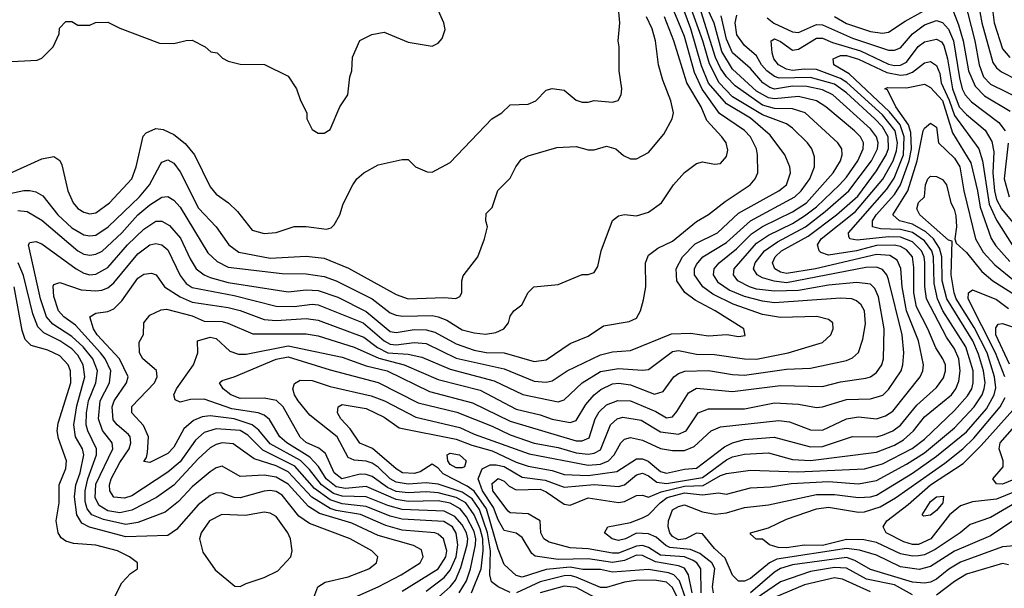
# Model space of a CAD drawing. Header units: inches. Extents: x 1793389 to 1900389, y 320802 to 470796.
# Tile 658 of 752: x 1853496 to 1856775, y 446366 to 448260. Entities that reach past the tile are written whole.
import ezdxf

# ---------------------------------------------------------------- set-up
doc = ezdxf.new("R2010")
doc.units = ezdxf.units.IN
doc.header["$MEASUREMENT"] = 0
doc.layers.add('B8454', color=7, linetype='Continuous')

msp = doc.modelspace()

# ---------------------------------------------------------------- linework, layer by layer
at = {"layer": 'B8454', "color": 2}
for points, elevation in [([(1856670, 448421), (1856700.2, 448250), (1856737.8, 448117.8), (1856750, 448099.3), (1856766.1, 448086.1), (1856870, 448033.4)], 382), ([(1856722, 448410), (1856742.2, 448250), (1856770, 448163), (1856794.2, 448134.2)], 386), ([(1853470, 448121), (1853554.6, 448125.4), (1853570, 448132), (1853608, 448170), (1853627.3, 448212.7), (1853628.7, 448231.3), (1853650, 448254), (1853670, 448254), (1853690, 448242), (1853730, 448242), (1853748.9, 448251.1), (1853790, 448252), (1853830, 448231.3), (1853962, 448182), (1854010, 448181), (1854050, 448191), (1854070, 448191.3), (1854114, 448170), (1854132.7, 448152.7), (1854154, 448150), (1854171.6, 448131.6), (1854190, 448122), (1854230, 448111.3), (1854310.9, 448110.9), (1854390, 448072), (1854418, 448030), (1854431.1, 447991.1), (1854452, 447950), (1854452, 447930), (1854470, 447894), (1854490, 447882), (1854510, 447882), (1854530, 447894), (1854562, 447970), (1854588.7, 448010), (1854595.3, 448070), (1854602, 448090), (1854604.7, 448135.3), (1854628.9, 448191.1), (1854668.9, 448211.1), (1854710, 448218), (1854790, 448184.7), (1854870, 448172), (1854890, 448182), (1854903.1, 448196.9), (1854912.9, 448227.1), (1854908.7, 448250), (1854870, 448338)], 410), ([(1853450, 447741.6), (1853570, 447796), (1853610, 447804.7), (1853630, 447791.3), (1853636.8, 447776.8), (1853656.3, 447690), (1853674, 447650), (1853690, 447630.8), (1853710, 447619.1), (1853730, 447613.4), (1853750, 447616.3), (1853795.1, 447650), (1853869.6, 447730), (1853884.2, 447770), (1853907.6, 447872.4), (1853917, 447883), (1853950, 447898), (1853974.2, 447894.2), (1854010, 447878), (1854047.5, 447847.5), (1854078, 447810), (1854130, 447702.8), (1854150, 447678.8), (1854191, 447650), (1854221.1, 447621.1), (1854270, 447558.8), (1854310, 447548), (1854350, 447551), (1854410, 447571), (1854450, 447571), (1854518, 447562), (1854533.6, 447566.4), (1854543.1, 447576.9), (1854562, 447610), (1854573.6, 447646.4), (1854605.2, 447710), (1854619, 447730), (1854642, 447750), (1854690, 447776), (1854770, 447794), (1854790, 447794), (1854814, 447770), (1854852.7, 447752.7), (1854870, 447752), (1854930, 447784.7), (1855069, 447930), (1855102, 447950), (1855130, 447976), (1855190, 447978.8), (1855215.3, 447990), (1855250, 448024.7), (1855270, 448031), (1855310, 448024.7), (1855350, 447992), (1855370, 447984.7), (1855390, 447984.7), (1855410, 447991.3), (1855470, 447984.7), (1855488.9, 447991.1), (1855499, 448010), (1855501.2, 448030), (1855492.7, 448090), (1855493.2, 448170), (1855489, 448190), (1855494.5, 448250), (1855489.5, 448309.5)], 406), ([(1854850, 446355.6), (1854910, 446402), (1854930, 446426.3), (1854949.8, 446470), (1854955.4, 446510), (1854950, 446549.3), (1854937.6, 446570), (1854908.2, 446588.2), (1854770, 446596.2), (1854730, 446606.2), (1854650, 446638.6), (1854570, 446647.3), (1854530, 446659.9), (1854477.6, 446697.6), (1854412.6, 446772.6), (1854305.8, 446825.8), (1854255.7, 446875.7), (1854230, 446890.8), (1854150, 446896.8), (1854110, 446884.4), (1854081.4, 446858.6), (1854030, 446787.1), (1853990, 446752.4), (1853870, 446673.7), (1853845.3, 446665.3), (1853810, 446669.6), (1853796.2, 446690), (1853795.1, 446710), (1853801, 446730), (1853830, 446784.9), (1853861, 446830), (1853866, 446850), (1853863.5, 446870), (1853858, 446878), (1853820.5, 446910), (1853807.3, 446927.3), (1853803.9, 446970), (1853811.1, 446990), (1853851.6, 447050), (1853856.9, 447070), (1853828.4, 447130), (1853754.3, 447210), (1853742, 447230), (1853729.6, 447270), (1853750, 447282), (1853790, 447288), (1853810, 447297.1), (1853836.6, 447323.4), (1853890, 447399.3), (1853910, 447412.4), (1853935.5, 447415.5), (1853950.8, 447410), (1853978.8, 447370), (1854030, 447336.5), (1854070, 447319.1), (1854190, 447301.5), (1854230, 447291.4), (1854310, 447260.9), (1854350, 447258), (1854450, 447264.4), (1854490, 447259), (1854642.3, 447202.3), (1854688, 447168), (1854722.4, 447150), (1854790, 447145.4), (1854836, 447136), (1854930, 447095.8), (1855076.3, 447056.3), (1855171.4, 447011.4), (1855290, 446986.7), (1855310, 446993), (1855369.5, 447050), (1855430, 447087.4), (1855490, 447097.7), (1855570, 447092.4), (1855590, 447094.9), (1855670, 447154.9), (1855690, 447158), (1855750, 447146), (1855810, 447144.9), (1855910, 447130.3), (1855950, 447128.9), (1856055.3, 447150), (1856170, 447184.9), (1856197.2, 447210), (1856205.2, 447230), (1856204, 447250), (1856190, 447261.2), (1856151.4, 447271.4), (1856030, 447268.2), (1855970, 447277.3), (1855872.1, 447312.1), (1855805, 447345), (1855771.2, 447370), (1855743.5, 447410), (1855743.5, 447430), (1855750, 447444), (1855771.6, 447470), (1855850, 447517.7), (1855930.6, 447589.4), (1856078, 447670), (1856098.9, 447690), (1856128, 447730), (1856143.6, 447770), (1856143.6, 447803.6), (1856134, 447830), (1856119.5, 447850), (1856070, 447898.4), (1856050, 447912.8), (1855970, 447942.5), (1855870, 448003.5), (1855826, 448050), (1855793.1, 448113.1), (1855771.9, 448190), (1855727.8, 448310)], 386), ([(1854960.3, 446350), (1854984, 446390), (1854997.8, 446430), (1855014, 446510), (1855015.3, 446530), (1855010, 446554.3), (1854984, 446604), (1854963.1, 446630), (1854930, 446649), (1854890, 446657), (1854790, 446654.7), (1854750, 446660.9), (1854650, 446704.4), (1854581.4, 446698.6), (1854550, 446703.9), (1854517.3, 446730), (1854491.8, 446771.8), (1854462.5, 446802.5), (1854386.3, 446850), (1854362.4, 446870), (1854327.7, 446927.7), (1854310, 446942), (1854289.8, 446949.8), (1854203.1, 446963.1), (1854110, 446995.4), (1854064.9, 446995.1), (1854030, 446986), (1854014, 446994), (1854009.4, 447010), (1854018, 447030), (1854074.5, 447110), (1854089, 447150), (1854088.7, 447190), (1854130, 447202), (1854150, 447198), (1854195.5, 447155.5), (1854225.1, 447145.1), (1854250, 447145.3), (1854390, 447173.8), (1854570, 447135.2), (1854650, 447106.9), (1854720.5, 447090), (1854860.9, 447020.9), (1855003.9, 446983.9), (1855130, 446922), (1855350, 446857.3), (1855370, 446856.9), (1855392.6, 446867.4), (1855412.4, 446930), (1855426.3, 446953.7), (1855450, 446976.5), (1855488.6, 446991.4), (1855530, 446990.3), (1855614.4, 446954.4), (1855650, 446933.7), (1855670, 446937.1), (1855685.3, 446954.7), (1855723.1, 447016.9), (1855750, 447032), (1855870, 447021.5), (1856030, 447040.9), (1856170, 447038), (1856230, 447053.4), (1856314.5, 447065.5), (1856330, 447070.5), (1856350, 447084.9), (1856367.3, 447110), (1856373.3, 447130), (1856375.4, 447230), (1856356.6, 447336.6), (1856344.8, 447364.8), (1856330, 447378.7), (1856284, 447384), (1856190, 447375.3), (1856090, 447358.2), (1856010, 447355), (1855950, 447362.5), (1855927, 447370), (1855887.6, 447390), (1855873, 447410), (1855876.3, 447430), (1855950, 447514.9), (1855990, 447541.8), (1856070, 447581.1), (1856110, 447606.4), (1856150, 447636.5), (1856227.1, 447710), (1856250, 447735.3), (1856287.3, 447790), (1856305.4, 447830), (1856306.6, 447850), (1856296.3, 447870), (1856276.9, 447890), (1856180.7, 447970), (1856150, 447989.7), (1856090, 448004.5), (1856010, 447996.5), (1855990, 447999.8), (1855950, 448022.4), (1855870, 448095.1), (1855834.2, 448154.2), (1855808.6, 448248.6), (1855772.2, 448330)], 378), ([(1856210, 448270.2), (1856250, 448247.3), (1856330, 448220.2), (1856370, 448215.6), (1856390, 448218.7), (1856445, 448255), (1856550, 448312.9)], 374), ([(1856641.3, 448330), (1856677.6, 448190), (1856691.3, 448110), (1856706.7, 448070), (1856730, 448044.9), (1856833.8, 447993.8)], 378), ([(1853410, 447670.2), (1853510, 447690.4), (1853530, 447690.4), (1853550, 447686.4), (1853573, 447673), (1853622.6, 447610), (1853670, 447566), (1853710, 447543.7), (1853730, 447539.5), (1853750, 447542.6), (1853790.6, 447569.4), (1853894.7, 447670), (1853928, 447710), (1853963.5, 447776.5), (1853970, 447784.9), (1853990, 447793), (1854010, 447782), (1854030, 447753.4), (1854091.5, 447631.5), (1854150.2, 447570.2), (1854193, 447510), (1854225.9, 447485.9), (1854330, 447464.9), (1854450, 447472), (1854510, 447465.3), (1854591.7, 447431.7), (1854750, 447344.4), (1854790, 447330.4), (1854910, 447334), (1854948.9, 447331.1), (1854962, 447338), (1854968.7, 447350), (1854969, 447390), (1854973.6, 447406.4), (1855022, 447470), (1855044, 447530), (1855054, 447570), (1855048.7, 447590), (1855050, 447614), (1855070, 447634), (1855089.1, 447690.9), (1855130, 447732), (1855148.7, 447770), (1855166.3, 447793.7), (1855190, 447806), (1855285.6, 447834.4), (1855350, 447837.3), (1855390, 447826.8), (1855410, 447826.8), (1855450, 447838.8), (1855482, 447830), (1855507.5, 447807.5), (1855530, 447796), (1855550, 447796), (1855590, 447818), (1855641.5, 447878.5), (1855669, 447930), (1855673.2, 447950), (1855665.2, 447990), (1855638, 448058), (1855623.7, 448110), (1855613.3, 448190), (1855602.4, 448230), (1855584.2, 448270)], 402), ([(1853490, 447624.6), (1853521.2, 447621.2), (1853570, 447592.2), (1853690, 447490.3), (1853710, 447478.7), (1853730, 447475.3), (1853750, 447478.7), (1853770.7, 447489.3), (1853836.3, 447550), (1853889.7, 447610), (1853930, 447642.6), (1853970, 447668.4), (1853990, 447670.6), (1854010, 447659.1), (1854030, 447635.5), (1854123, 447483), (1854154.1, 447454.1), (1854190, 447435.3), (1854370, 447414), (1854450, 447413.1), (1854510, 447404.6), (1854550, 447390.3), (1854670, 447330.3), (1854730, 447283.1), (1854750, 447275.3), (1854771.7, 447271.7), (1854870, 447274), (1854890, 447270.3), (1854918.8, 447258.8), (1854970, 447227.2), (1855010, 447216.5), (1855047.5, 447212.5), (1855082, 447218), (1855109, 447230), (1855124, 447250), (1855130, 447272), (1855142, 447290), (1855168, 447310), (1855189.2, 447350.8), (1855208, 447370), (1855290, 447377.3), (1855370, 447410.8), (1855389, 447411), (1855410, 447418), (1855422, 447438), (1855432.3, 447490), (1855470, 447591.3), (1855490, 447606), (1855510, 447611), (1855550, 447606.8), (1855590, 447618.8), (1855634, 447650), (1855674, 447710), (1855710, 447751.3), (1855750, 447781), (1855770, 447786), (1855810, 447778.8), (1855830, 447781), (1855850, 447804.7), (1855854.8, 447825.2), (1855849.2, 447850), (1855835.1, 447870), (1855784.5, 447924.5), (1855765.4, 447970), (1855718.5, 448050), (1855674.5, 448190), (1855643.9, 448270)], 398), ([(1854592.4, 446327.6), (1854690, 446370.3), (1854766.6, 446410), (1854829.4, 446450), (1854839.5, 446470), (1854833.9, 446493.9), (1854808.2, 446508.2), (1854690, 446541), (1854602.5, 446582.5), (1854494.7, 446614.7), (1854458, 446638), (1854390, 446712), (1854350, 446735.3), (1854310, 446742.3), (1854230, 446738.4), (1854170, 446772.3), (1854150, 446767.3), (1854130, 446754), (1854070, 446703.6), (1854025.1, 446654.9), (1853980.8, 446619.2), (1853890, 446585.1), (1853850, 446577.6), (1853775.1, 446595.1), (1853736.9, 446610), (1853720.8, 446630), (1853714.5, 446654.5), (1853713.7, 446690), (1853722.9, 446730), (1853752.1, 446810), (1853752.4, 446830), (1853722.7, 446890), (1853717.8, 446910), (1853718.5, 446950), (1853725.3, 446990), (1853749.8, 447050), (1853755.1, 447090), (1853739.8, 447130), (1853707.8, 447170), (1853670, 447204.1), (1853605.9, 447245.9), (1853585.6, 447270), (1853565.3, 447330), (1853525.2, 447510), (1853530, 447518), (1853550, 447520.7), (1853570, 447513), (1853683.8, 447430), (1853710, 447416), (1853730, 447410.3), (1853750, 447411.8), (1853790, 447434), (1853855.4, 447510), (1853910, 447562.6), (1853950, 447588.5), (1853970, 447588.5), (1853994.5, 447574.5), (1854032.2, 447532.2), (1854063.4, 447463.4), (1854084.4, 447430), (1854110, 447410.3), (1854130, 447401.5), (1854190, 447384.2), (1854390, 447353.1), (1854450, 447360.2), (1854490, 447357.3), (1854555.5, 447335.5), (1854650, 447288.1), (1854730, 447221.5), (1854750, 447217.7), (1854810, 447228), (1854850, 447226.9), (1854879.3, 447219.3), (1854950, 447180.2), (1855010, 447158.5), (1855050, 447151.5), (1855110.2, 447150.2), (1855210, 447121.3), (1855250, 447126.7), (1855330, 447180.7), (1855390, 447206), (1855440.1, 447239.9), (1855525.6, 447254.4), (1855550, 447266), (1855564, 447290), (1855573.6, 447326.4), (1855581.2, 447370), (1855580.9, 447450), (1855590, 447476), (1855621.3, 447498.7), (1855670, 447522.4), (1855750, 447588), (1855790, 447610.7), (1855845.7, 447654.3), (1855929.3, 447710), (1855946, 447730), (1855955.1, 447750), (1855954, 447810), (1855949.6, 447830), (1855930, 447869.3), (1855910, 447891.3), (1855826.9, 447946.9), (1855768.8, 448028.8), (1855743.8, 448083.8), (1855710, 448204.5), (1855675.3, 448290)], 394), ([(1854770, 446355.6), (1854889.7, 446430), (1854915.8, 446470), (1854918.7, 446490), (1854907.8, 446530), (1854890, 446546.3), (1854879, 446550), (1854770, 446559.3), (1854715.3, 446575.3), (1854631.1, 446611.1), (1854550, 446624.7), (1854530, 446631.9), (1854469.4, 446669.4), (1854390, 446753.6), (1854350, 446773.7), (1854276.8, 446796.8), (1854207, 446847), (1854170, 446849.7), (1854150, 446845.1), (1854130, 446833.6), (1854090, 446796.9), (1854010, 446709.7), (1853952.1, 446667.9), (1853870, 446626.2), (1853830, 446617.4), (1853790, 446624), (1853761.2, 446641.2), (1853747.1, 446667.1), (1853750, 446713), (1853806.6, 446830), (1853804.2, 446850), (1853771.6, 446891.6), (1853758.7, 446930), (1853764.5, 446990), (1853794.8, 447050), (1853799.2, 447090), (1853780.8, 447130), (1853764.8, 447150), (1853681.7, 447241.7), (1853642.9, 447270), (1853625.1, 447290), (1853610, 447338), (1853608.1, 447371.9), (1853610, 447378), (1853630, 447384), (1853700.3, 447360.3), (1853750, 447357), (1853770, 447358.7), (1853790, 447366.7), (1853810, 447383.8), (1853890, 447479.5), (1853930, 447510.3), (1853950, 447514), (1853970, 447510.4), (1853990, 447493.4), (1854030, 447408), (1854050, 447381.3), (1854070, 447367.6), (1854210, 447340.7), (1854350, 447305.2), (1854410, 447304.7), (1854470, 447312.7), (1854490, 447310.2), (1854640.4, 447250), (1854709.6, 447189.6), (1854730, 447178.4), (1854750, 447176.5), (1854810, 447184.9), (1854850, 447180.8), (1854950, 447132.4), (1855110, 447096.9), (1855210, 447056), (1855250, 447052.2), (1855270, 447056.4), (1855319.3, 447090), (1855430, 447143.1), (1855470, 447153.7), (1855530, 447157.6), (1855667, 447213), (1855730, 447215.8), (1855790, 447206.4), (1855851, 447211), (1855890, 447204), (1855912, 447208), (1855908, 447230), (1855812.7, 447290), (1855745.6, 447325.6), (1855711, 447351), (1855684.7, 447390), (1855682.4, 447430), (1855704.2, 447470), (1855746.3, 447513.7), (1855820.7, 447550), (1855890, 447614.9), (1856024.5, 447690), (1856049.6, 447710), (1856063.6, 447750), (1856060.7, 447770), (1856044.5, 447810), (1855995.1, 447875.1), (1855930, 447931.8), (1855850, 447979.3), (1855790, 448048.5), (1855766.7, 448106.6), (1855731.8, 448230), (1855709, 448290)], 390), ([(1854844.7, 446295.3), (1854929.9, 446370.1), (1854947.2, 446392.8), (1854965.4, 446434.6), (1854986.1, 446510), (1854988.3, 446530), (1854983.7, 446550), (1854970, 446577.3), (1854945.2, 446605.2), (1854910, 446622.9), (1854770, 446628.4), (1854721.7, 446641.7), (1854650, 446670.6), (1854570, 446673), (1854541.7, 446681.7), (1854501.1, 446710), (1854461.3, 446761.3), (1854430.8, 446790.8), (1854330, 446847), (1854292.2, 446892.2), (1854270.6, 446910.6), (1854210, 446930.6), (1854130, 446939.8), (1854103.4, 446936.6), (1854075.2, 446924.8), (1854043.2, 446896.8), (1854010, 446836), (1853990, 446814.5), (1853930, 446785.2), (1853910, 446788), (1853918.6, 446801.4), (1853922, 446818), (1853924.7, 446870), (1853908.5, 446908.5), (1853869.5, 446950), (1853870, 446970.8), (1853945.1, 447050), (1853954, 447070), (1853951.3, 447091.3), (1853906.6, 447130), (1853895.1, 447150), (1853894, 447186), (1853908.4, 447211.6), (1853909, 447250), (1853930, 447276), (1853966.8, 447293.2), (1853984.8, 447295.2), (1854070, 447273.8), (1854110, 447255.6), (1854170, 447254), (1854189.1, 447249.1), (1854272.8, 447212.8), (1854450, 447213.1), (1854490, 447206.3), (1854610, 447169.1), (1854692.8, 447132.8), (1854776.3, 447110), (1854890, 447061.5), (1855030, 447025.5), (1855150, 446962.3), (1855230, 446943.6), (1855270, 446929), (1855330, 446918.4), (1855350, 446924.9), (1855381.6, 446978.4), (1855409.8, 447010.2), (1855431.7, 447028.3), (1855470, 447046.3), (1855491.2, 447048.8), (1855530, 447043.6), (1855610, 447012.7), (1855639.3, 447020.7), (1855675.1, 447070), (1855690, 447081.6), (1855711.1, 447088.9), (1855790, 447091.7), (1855870, 447077.4), (1855910, 447075.6), (1856050, 447095.6), (1856130, 447099.5), (1856250, 447124.4), (1856270, 447133.4), (1856290, 447151.3), (1856304.4, 447195.6), (1856312.9, 447247.1), (1856309.6, 447290), (1856298.4, 447310), (1856282.8, 447322.8), (1856268, 447330), (1856230, 447332.4), (1856010, 447316.1), (1855970, 447321.8), (1855910, 447337.4), (1855859.1, 447359.1), (1855823.7, 447383.7), (1855806.6, 447410), (1855809.6, 447430), (1855826, 447450), (1855883.3, 447496.7), (1855933.6, 447546.4), (1855970, 447571.2), (1856070, 447620.2), (1856116.4, 447650), (1856206, 447750), (1856229.6, 447790), (1856235.1, 447810), (1856234, 447830), (1856220.9, 447850), (1856112, 447950), (1856070, 447963.5), (1856010, 447964), (1855970, 447975.2), (1855879.1, 448039.1), (1855850, 448069.8), (1855830, 448098.9), (1855814.1, 448134.1), (1855765.7, 448285.7)], 382), ([(1855001, 446350), (1855033.4, 446430), (1855039.6, 446490), (1855038.1, 446530), (1855030, 446563.5), (1855010.3, 446610.3), (1854981.8, 446650), (1854950, 446668.5), (1854890, 446684.1), (1854850, 446686.9), (1854790, 446683.2), (1854750, 446688.5), (1854721.1, 446701.1), (1854670, 446737.6), (1854650, 446744.2), (1854630, 446745.3), (1854569.4, 446730), (1854543.5, 446750), (1854514.8, 446814.8), (1854492, 446832), (1854450, 446851.5), (1854430, 446869.6), (1854373.3, 446970), (1854351, 446991), (1854310, 446999.1), (1854230, 446997.4), (1854199.3, 447010), (1854174, 447030), (1854162, 447050), (1854170, 447058), (1854210, 447070.4), (1854350, 447129.1), (1854390, 447136.5), (1854530, 447093.1), (1854690, 447051.5), (1854823.4, 446983.4), (1854952, 446952), (1855070, 446905.5), (1855130, 446876.9), (1855210, 446849.2), (1855290, 446834.4), (1855350, 446816.5), (1855390, 446812.4), (1855410, 446815.6), (1855430, 446827), (1855464.2, 446910), (1855486.6, 446930), (1855504.6, 446935.4), (1855566.1, 446926.1), (1855630, 446886.3), (1855690, 446878.9), (1855716.2, 446890), (1855756, 446950), (1855790, 446963.7), (1855910, 446963.7), (1856010, 446983.1), (1856090, 446978.7), (1856150, 446968.2), (1856170, 446970.4), (1856250, 446994.9), (1856330, 446997), (1856370.9, 447009.1), (1856390, 447028), (1856431.5, 447090), (1856438, 447110), (1856440.5, 447150), (1856434.8, 447210), (1856390, 447394), (1856384.7, 447410), (1856370, 447427.6), (1856350, 447435.1), (1856314.1, 447434.1), (1856050, 447383.7), (1856009.1, 447389.1), (1855970, 447400.4), (1855952, 447410), (1855940.5, 447430), (1855945.4, 447450), (1855976.9, 447490), (1856020.6, 447519.4), (1856113.7, 447570), (1856179.2, 447620.8), (1856257.3, 447690), (1856332.8, 447790), (1856352.9, 447830), (1856355.1, 447850), (1856349.8, 447870), (1856330, 447896.4), (1856204.2, 448010), (1856170, 448026.8), (1856117.4, 448037.4), (1856070, 448038.4), (1856010, 448029), (1855994.3, 448034.3), (1855971.1, 448050), (1855930, 448096.9), (1855870, 448149.7), (1855850, 448195.1), (1855832.7, 448272.7)], 374), ([(1855130, 446351.1), (1855089.3, 446370), (1855067.6, 446387.6), (1855062.4, 446410), (1855064.4, 446490), (1855054.5, 446550), (1855027.7, 446627.7), (1855003.1, 446663.1), (1854970, 446685.9), (1854890, 446712.7), (1854850, 446717.1), (1854790, 446712.3), (1854750, 446719.4), (1854729.9, 446729.9), (1854690, 446768.7), (1854670, 446782), (1854650, 446788.7), (1854610, 446792.6), (1854590, 446801.6), (1854553, 446870), (1854462.7, 446942.7), (1854423.5, 446990), (1854411.3, 447010), (1854406.3, 447030), (1854411.6, 447048.4), (1854430, 447059.3), (1854470, 447057.4), (1854530, 447038.3), (1854666.3, 447006.3), (1854710.6, 446990), (1854816, 446936), (1854961.5, 446901.5), (1855010, 446879.1), (1855193.3, 446813.3), (1855390, 446775.6), (1855430, 446778.8), (1855456.9, 446790), (1855475.8, 446810), (1855498, 446850), (1855510, 446862), (1855530, 446868), (1855570, 446859.5), (1855630, 446831.8), (1855670, 446824.2), (1855710, 446824.2), (1855742.3, 446837.7), (1855799.3, 446890), (1855830, 446903.1), (1856024.4, 446924.4), (1856059.9, 446919.9), (1856130, 446893.7), (1856170, 446892), (1856250, 446930.3), (1856290, 446936.5), (1856350, 446930.3), (1856380.1, 446939.9), (1856404.4, 446955.6), (1856495.6, 447070), (1856504.2, 447090), (1856506.3, 447110), (1856489.6, 447190.4), (1856449.8, 447290), (1856435.5, 447370), (1856430.8, 447430.8), (1856419, 447459), (1856394.4, 447474.4), (1856350, 447478.2), (1856146.8, 447430), (1856050, 447414.8), (1856030, 447418.7), (1856011.5, 447430), (1856003.5, 447450), (1856012.6, 447470), (1856033, 447490), (1856121.8, 447538.2), (1856216.4, 447610), (1856287.5, 447672.5), (1856350, 447756), (1856382.3, 447810), (1856390, 447831.3), (1856388.9, 447870), (1856370, 447903.1), (1856344.2, 447930), (1856250, 448015.8), (1856210, 448045.3), (1856130, 448067.6), (1856025.4, 448065.4), (1856010, 448070.9), (1855984.4, 448090), (1855966.4, 448110), (1855950, 448139.6), (1855910, 448174.5), (1855884.8, 448210), (1855878.9, 448250), (1855884.7, 448275.3)], 370), ([(1855986.2, 448266.2), (1856008, 448248), (1856070, 448219.6), (1856090, 448216.9), (1856150, 448244), (1856170, 448243.2), (1856270, 448198.2), (1856390, 448158.9), (1856410, 448158), (1856430, 448166.7), (1856470, 448213.4), (1856510, 448243.1), (1856550, 448257.4), (1856570, 448250.3), (1856590, 448228.7), (1856606, 448190), (1856626.4, 448066.4), (1856634.7, 448030), (1856644.9, 448010), (1856666.2, 447986.2), (1856757, 447917), (1856778, 447890)], 370), ([(1856606.2, 448286.2), (1856622.5, 448242.5), (1856638.4, 448190), (1856656.2, 448090), (1856678, 448038), (1856710, 448006.5), (1856794.8, 447954.8)], 374), ([(1855714.5, 446330), (1855694.2, 446390), (1855674.3, 446410), (1855657.2, 446417.2), (1855590, 446428), (1855470, 446419.8), (1855430, 446427.8), (1855372.1, 446427.9), (1855330, 446435.9), (1855250, 446428.1), (1855170, 446403.1), (1855150, 446407.8), (1855110, 446445.2), (1855090, 446496.2), (1855051.1, 446630), (1855010, 446689), (1854986, 446705.9), (1854906.5, 446746.5), (1854890, 446765.6), (1854870, 446779.6), (1854830, 446753.3), (1854810, 446748), (1854770.8, 446750.8), (1854750, 446763.1), (1854670.8, 446830.8), (1854628.7, 446848.7), (1854597, 446897), (1854565.6, 446930), (1854555.1, 446950), (1854557.2, 446970), (1854570, 446978), (1854650, 446964.9), (1854710, 446936), (1854760.5, 446900.5), (1854950, 446862), (1855002.3, 446842.3), (1855070, 446824.1), (1855150, 446786.2), (1855190, 446772.3), (1855270, 446757.8), (1855310, 446744.7), (1855390, 446741.4), (1855485, 446755), (1855550, 446796.5), (1855570, 446797.4), (1855589.2, 446789.2), (1855630, 446754.4), (1855650, 446749.1), (1855710, 446762.7), (1855750, 446766.3), (1855843, 446837), (1855870, 446850.3), (1855910, 446861.5), (1856009, 446869), (1856130, 446836.9), (1856170, 446837.7), (1856270, 446871.8), (1856350, 446870.3), (1856370, 446875.6), (1856404.5, 446890), (1856430, 446908.8), (1856484, 446976), (1856550, 447034.9), (1856572.9, 447067.1), (1856579.7, 447090), (1856579.7, 447110), (1856571.3, 447130), (1856547.1, 447167.1), (1856521, 447230), (1856483.2, 447303.2), (1856474.4, 447350), (1856474.7, 447434.7), (1856469.7, 447470), (1856450, 447492.9), (1856430, 447503.8), (1856408.3, 447508.3), (1856350, 447507.2), (1856282.8, 447490), (1856190, 447476), (1856164.2, 447484.2), (1856158.4, 447490), (1856153.3, 447510), (1856165.4, 447530), (1856279.5, 447620.5), (1856371, 447729), (1856405, 447790), (1856416.7, 447823.3), (1856419.9, 447850), (1856412.5, 447890), (1856370, 447943.2), (1856251.2, 448051.2), (1856230, 448064.3), (1856150, 448093.5), (1856110, 448095.3), (1856070, 448090.9), (1856050, 448095.3), (1856023, 448110), (1856008.3, 448130), (1856002, 448150), (1855999.3, 448190), (1856010, 448196.4), (1856030, 448187.7), (1856070, 448158.7), (1856090, 448161.7), (1856150, 448198), (1856170, 448198), (1856203.5, 448183.5), (1856296.4, 448156.4), (1856390, 448112.2), (1856410, 448107.8), (1856430, 448108.4), (1856450, 448118.9), (1856489.1, 448170.9), (1856510, 448186), (1856550, 448194.9), (1856566.6, 448186.6), (1856574.4, 448174.4), (1856586.8, 448130), (1856603, 448030), (1856625.5, 447970), (1856650, 447943.6), (1856712, 447892), (1856734, 447854), (1856740.2, 447820.2), (1856737.8, 447750), (1856742.6, 447690), (1856750, 447660.4), (1856766.5, 447630), (1856804, 447584)], 366), ([(1855736.3, 446350), (1855724.2, 446410), (1855710, 446432.3), (1855690, 446440.3), (1855613.6, 446453.6), (1855570, 446474.8), (1855550, 446475.4), (1855510, 446458.7), (1855470, 446452), (1855390, 446464), (1855290, 446461.2), (1855212.9, 446472.9), (1855202, 446482), (1855170, 446535.1), (1855150, 446549.4), (1855110, 446558.4), (1855090, 446593.3), (1855074.2, 446634.2), (1855037.7, 446690), (1855022.9, 446730), (1855036.5, 446763.5), (1855063.5, 446776.5), (1855083.3, 446776.7), (1855110, 446771), (1855170, 446735.8), (1855246.3, 446726.3), (1855310, 446702.8), (1855410, 446710.9), (1855490, 446705.2), (1855510, 446710.3), (1855550, 446743.6), (1855570, 446749.2), (1855590, 446740.7), (1855618.7, 446718.7), (1855650, 446714.6), (1855770, 446734.5), (1855850, 446793.6), (1855870, 446803.2), (1855910, 446812.6), (1855990, 446816.9), (1856070, 446794.3), (1856130, 446791.3), (1856350, 446819), (1856410, 446842.4), (1856440, 446860), (1856473, 446890), (1856510, 446937), (1856599.7, 447010), (1856614.3, 447030), (1856624.5, 447055.5), (1856628.7, 447090), (1856623.8, 447130), (1856610, 447163.6), (1856582.6, 447202.6), (1856516.1, 447330), (1856510.6, 447370.6), (1856511.2, 447451.2), (1856508.9, 447470), (1856499.8, 447490), (1856470, 447519.4), (1856430, 447535), (1856390, 447536.1), (1856285.3, 447525.3), (1856261.2, 447530), (1856258, 447538), (1856256.9, 447550), (1856384.3, 447695.7), (1856408.2, 447731.8), (1856439.6, 447810), (1856442.5, 447870), (1856428.5, 447910), (1856393.4, 447953.4), (1856259.3, 448079.3), (1856207.6, 448110), (1856205.1, 448130), (1856230, 448140.8), (1856250, 448140.2), (1856290, 448128.2), (1856383.9, 448083.9), (1856430, 448075), (1856450, 448076.9), (1856470, 448085.5), (1856510, 448116.4), (1856530, 448120.5), (1856550, 448107.7), (1856560.7, 448080.7), (1856565.2, 448050), (1856592.1, 447992.1), (1856610, 447940.3), (1856690.3, 447830), (1856702.8, 447790), (1856725.2, 447645.2), (1856750, 447592.2), (1856802, 447510)], 362), ([(1855766, 446350), (1855765.1, 446430), (1855750.9, 446450), (1855738.7, 446458.7), (1855710, 446470.5), (1855630, 446475.4), (1855590, 446502), (1855570, 446508.2), (1855550, 446506.1), (1855490, 446482.4), (1855470, 446482.9), (1855390, 446496.5), (1855330, 446500.4), (1855259.3, 446519.3), (1855242, 446530), (1855232.3, 446550), (1855229.3, 446590), (1855190, 446613.3), (1855130, 446616.9), (1855122.6, 446622.6), (1855071.6, 446690), (1855070, 446714.9), (1855090, 446731.4), (1855110, 446723), (1855126.1, 446706.1), (1855150, 446693.1), (1855230, 446695.5), (1855250, 446687), (1855310, 446646), (1855330, 446643), (1855390, 446666.7), (1855490, 446651.7), (1855510, 446655.2), (1855550, 446674.4), (1855570, 446676.3), (1855590, 446668.9), (1855632.5, 446687.5), (1855710, 446705.9), (1855772, 446708), (1855830, 446741.2), (1855850, 446747.7), (1855930, 446758.9), (1856086.3, 446753.7), (1856310, 446763.2), (1856370, 446779.7), (1856468.5, 446831.5), (1856510, 446862.3), (1856610, 446958), (1856653.4, 447006.6), (1856667.3, 447030), (1856671.9, 447050), (1856671.7, 447090), (1856647, 447170), (1856570.5, 447290.5), (1856552.9, 447330), (1856541.5, 447381.5), (1856539.5, 447470), (1856533.7, 447490), (1856510, 447523.1), (1856470, 447550.6), (1856430, 447560.8), (1856363.1, 447563.1), (1856337, 447570), (1856336.4, 447590), (1856348.7, 447610), (1856410, 447677.7), (1856429.8, 447710), (1856458.4, 447790), (1856465.9, 447830), (1856464.2, 447884.2), (1856456.8, 447910), (1856413.8, 447970), (1856386.6, 448026.6), (1856378, 448030), (1856386, 448034), (1856450, 448032.9), (1856510, 448045.7), (1856530, 448033.7), (1856570, 447991.3), (1856603.4, 447883.4), (1856663.6, 447783.6), (1856686.7, 447690), (1856694.9, 447634.9), (1856731.2, 447531.2), (1856746.9, 447506.9), (1856794, 447454)], 358), ([(1855806.9, 446350), (1855803.1, 446370), (1855811.5, 446431.5), (1855801.1, 446450), (1855761.5, 446481.5), (1855730, 446494.6), (1855661.4, 446501.4), (1855647.7, 446507.7), (1855616, 446536), (1855590, 446547.1), (1855550, 446549.7), (1855514, 446530), (1855490, 446525.1), (1855469, 446530), (1855444, 446550), (1855455.3, 446570), (1855530, 446584.9), (1855570, 446600.4), (1855590, 446610.4), (1855629.3, 446650.7), (1855652.3, 446667.7), (1855710, 446683.2), (1855770, 446677.5), (1855823.1, 446683.1), (1855850, 446679.5), (1855930, 446700.3), (1855996.8, 446703.2), (1856065.7, 446714.3), (1856190, 446721.2), (1856290, 446713.8), (1856350, 446725.2), (1856450, 446778.6), (1856510, 446816.5), (1856610, 446900.2), (1856674.8, 446970), (1856702, 447010), (1856708.8, 447030), (1856711.6, 447050), (1856706.6, 447090), (1856690, 447145.1), (1856670.6, 447190), (1856583.7, 447330), (1856568.5, 447390), (1856567.2, 447470), (1856559.2, 447499.2), (1856539.4, 447530), (1856513.7, 447553.7), (1856470, 447579.1), (1856426, 447590), (1856404.7, 447610), (1856453.8, 447690), (1856484.9, 447790), (1856505.6, 447890), (1856510, 447898.8), (1856530, 447914.8), (1856550, 447902), (1856556.3, 447850), (1856610, 447798.4), (1856627.4, 447770), (1856640.2, 447690), (1856679.6, 447530), (1856705.4, 447485.5), (1856743.6, 447443.6), (1856809.4, 447389.4)], 354), ([(1856788.8, 447848.8), (1856774.6, 447730), (1856791.7, 447670)], 370), ([(1856830, 446608), (1856730, 446540.4), (1856610, 446489.8), (1856530, 446437.7), (1856492.3, 446427.7), (1856430, 446437.2), (1856350, 446475.6), (1856292.9, 446492.9), (1856250, 446498.3), (1856017.5, 446462.5), (1855993.1, 446450), (1855930, 446398), (1855910, 446389.7), (1855890, 446389.6), (1855869.8, 446409.8), (1855845.6, 446465.6), (1855810, 446497.6), (1855770, 446546.6), (1855750, 446549.5), (1855714, 446530), (1855690, 446526.6), (1855670, 446538), (1855661.5, 446550), (1855655.8, 446570), (1855656.9, 446590), (1855670, 446626.8), (1855690, 446638.4), (1855710, 446643.1), (1855770, 446620.4), (1855812.4, 446612.4), (1855850, 446616.5), (1855910, 446635.3), (1855990, 446643.1), (1856150, 446678), (1856210, 446678.6), (1856290, 446667.9), (1856330, 446670.2), (1856350, 446676.1), (1856470, 446749.2), (1856550, 446806), (1856650, 446886.7), (1856716.3, 446963.7), (1856742.2, 447010), (1856747, 447033), (1856743.2, 447070), (1856718.7, 447150), (1856674.7, 447234.7), (1856615.7, 447330), (1856608.2, 447350), (1856598.4, 447410), (1856602, 447522), (1856590, 447525.2), (1856494.5, 447610), (1856483.7, 447630), (1856490, 447650.8), (1856509.2, 447670), (1856512.7, 447710), (1856521.2, 447730), (1856530, 447738.8), (1856550, 447737.3), (1856570, 447727.3), (1856583, 447710), (1856597.1, 447650), (1856608.6, 447628.6), (1856613.5, 447606.5), (1856616, 447570), (1856610.4, 447530), (1856614.9, 447514.9), (1856650, 447484.4), (1856700.7, 447420.7), (1856737.6, 447390), (1856830, 447331.6)], 350), ([(1854459.3, 446290), (1854489.3, 446370), (1854514, 446386), (1854590, 446403.8), (1854659, 446430), (1854684, 446450), (1854689.2, 446470), (1854669.2, 446490), (1854597.2, 446530), (1854461.2, 446581.2), (1854426, 446606), (1854370, 446675.8), (1854350, 446688.2), (1854330, 446691.1), (1854310, 446689.7), (1854230, 446666.9), (1854210, 446668.4), (1854170, 446682.4), (1854150, 446683.6), (1854130, 446675.1), (1854090, 446643.6), (1854018.3, 446561.7), (1853990, 446542), (1853850, 446537.2), (1853728.9, 446568.9), (1853702.5, 446582.5), (1853686, 446610), (1853678.4, 446670), (1853683.5, 446710), (1853697.3, 446750), (1853709.8, 446810), (1853705.7, 446830), (1853682.3, 446870), (1853676.4, 446910), (1853686.1, 446973.9), (1853712.9, 447070), (1853707.7, 447110), (1853690, 447142), (1853670, 447163.1), (1853630, 447189.8), (1853576.6, 447216.6), (1853556.8, 447236.8), (1853539.8, 447279.8), (1853508.2, 447408.2), (1853490.9, 447450)], 398), ([(1853789, 446290), (1853836.5, 446383.5), (1853865.6, 446414.4), (1853888, 446430), (1853888, 446450), (1853862, 446470), (1853822, 446490), (1853750, 446509.6), (1853675.1, 446515.1), (1853650, 446522.7), (1853634.2, 446534.2), (1853623.7, 446550), (1853617, 446590), (1853627, 446650), (1853627.3, 446710), (1853650, 446764.7), (1853651.6, 446790), (1853624.9, 446864.9), (1853620.5, 446890), (1853624.4, 446915.6), (1853666.6, 447050), (1853665.1, 447090), (1853657.4, 447110), (1853630, 447139.7), (1853590, 447158.9), (1853534.2, 447174.1), (1853514.2, 447194.1), (1853504, 447224), (1853477.6, 447370)], 402), ([(1856777.8, 447070), (1856746.5, 447150), (1856655.1, 447330), (1856656, 447350), (1856670, 447360.5), (1856750, 447327.2), (1856790, 447297.4)], 346), ([(1856792.4, 447112.4), (1856747.8, 447210), (1856747.2, 447232.8), (1856754.8, 447245.2), (1856770, 447248.2), (1856827.9, 447227.9)], 342), ([(1856810, 446648.6), (1856730, 446601.3), (1856662.3, 446577.7), (1856628.2, 446550), (1856544.9, 446495.1), (1856510, 446477.2), (1856490, 446473.8), (1856470, 446472.9), (1856430, 446480.9), (1856350, 446517.8), (1856307.3, 446527.3), (1856250, 446528.4), (1856170, 446508.6), (1856110, 446509.8), (1856050, 446500.8), (1856021.8, 446501.8), (1855993.2, 446510), (1855970, 446529), (1855948.7, 446528.7), (1855930, 446546), (1855930, 446550.8), (1855990, 446566.8), (1856050, 446595.8), (1856150, 446630.2), (1856190, 446636.1), (1856290, 446619.6), (1856310, 446620.2), (1856362.5, 446637.5), (1856413.6, 446666.4), (1856577.1, 446782.9), (1856637.7, 446830), (1856674.3, 446865.7), (1856762, 446970), (1856778.4, 447001.6)], 346), ([(1856810, 446687.1), (1856750, 446662.4), (1856670, 446653.7), (1856630, 446640.4), (1856593.4, 446610), (1856530.3, 446530), (1856490, 446511.9), (1856470, 446511.9), (1856440.4, 446520.4), (1856382, 446550), (1856372, 446570), (1856384.5, 446590), (1856455.5, 446644.5), (1856529.7, 446710), (1856638.1, 446781.8), (1856698.7, 446841.3), (1856813.7, 446970)], 342), ([(1856852.6, 446747.4), (1856770, 446712), (1856750, 446714), (1856737.2, 446730), (1856771.3, 446770), (1856771.2, 446790), (1856758, 446830), (1856762, 446850), (1856868.6, 446971.4)], 338), ([(1856810, 446506.6), (1856770, 446504), (1856630, 446453.1), (1856590.9, 446429.1), (1856550, 446396.4), (1856530, 446386), (1856510, 446382.3), (1856470, 446386.4), (1856330, 446427.8), (1856278.1, 446458.1), (1856250, 446468.2), (1856070, 446443.7), (1856030, 446431.8), (1856010, 446419.8), (1855930, 446350.8)], 354), ([(1856470, 446343.5), (1856410, 446377), (1856316.3, 446396.3), (1856250, 446432.7), (1856210, 446435.2), (1856130, 446421.6), (1856030, 446387.6), (1855925.1, 446314.9)], 358), ([(1856790, 446443.6), (1856770, 446447.8), (1856650, 446412.3), (1856610, 446388.2), (1856550, 446342.6)], 358), ([(1855715.8, 446275.8), (1855670, 446368.3), (1855650, 446385.6), (1855610, 446392.3), (1855548.6, 446391.4), (1855510, 446386.2), (1855450, 446368.7), (1855430, 446368.7), (1855350, 446402.2), (1855330, 446408.2), (1855310, 446407.3), (1855230, 446387.1), (1855150.7, 446350)], 370), ([(1856330, 446354), (1856236.3, 446396.3), (1856210, 446400.7), (1856110, 446377.2), (1856010, 446334.4)], 362), ([(1855430, 446325.3), (1855350, 446368), (1855310, 446372.5), (1855230, 446350.7)], 374)]:
    msp.add_lwpolyline(points, dxfattribs=dict(at, elevation=elevation))
for points, elevation in [([(1854950, 446766.9), (1854930, 446778.4), (1854922, 446790), (1854919.3, 446810), (1854930, 446815.8), (1854960.7, 446810), (1854982.8, 446790), (1854978, 446770), (1854970, 446767.3)], 362), ([(1856506, 446606), (1856502, 446610), (1856530, 446654.4), (1856550, 446670.4), (1856573, 446673), (1856570.3, 446650), (1856550, 446624.2), (1856530, 446609.6)], 338), ([(1854310, 446619.6), (1854247.9, 446607.9), (1854168.8, 446611.2), (1854127.7, 446590), (1854100.5, 446550), (1854095.5, 446530), (1854106.2, 446486.2), (1854147.1, 446427.1), (1854212.7, 446372.7), (1854230, 446372), (1854250, 446382), (1854310, 446401), (1854355.9, 446424.1), (1854399, 446470), (1854404, 446490), (1854398, 446530), (1854389.5, 446550), (1854350, 446604.5), (1854330, 446616.2)], 402)]:
    msp.add_lwpolyline(points, close=True, dxfattribs=dict(at, elevation=elevation))

doc.saveas('drawing.dxf')
